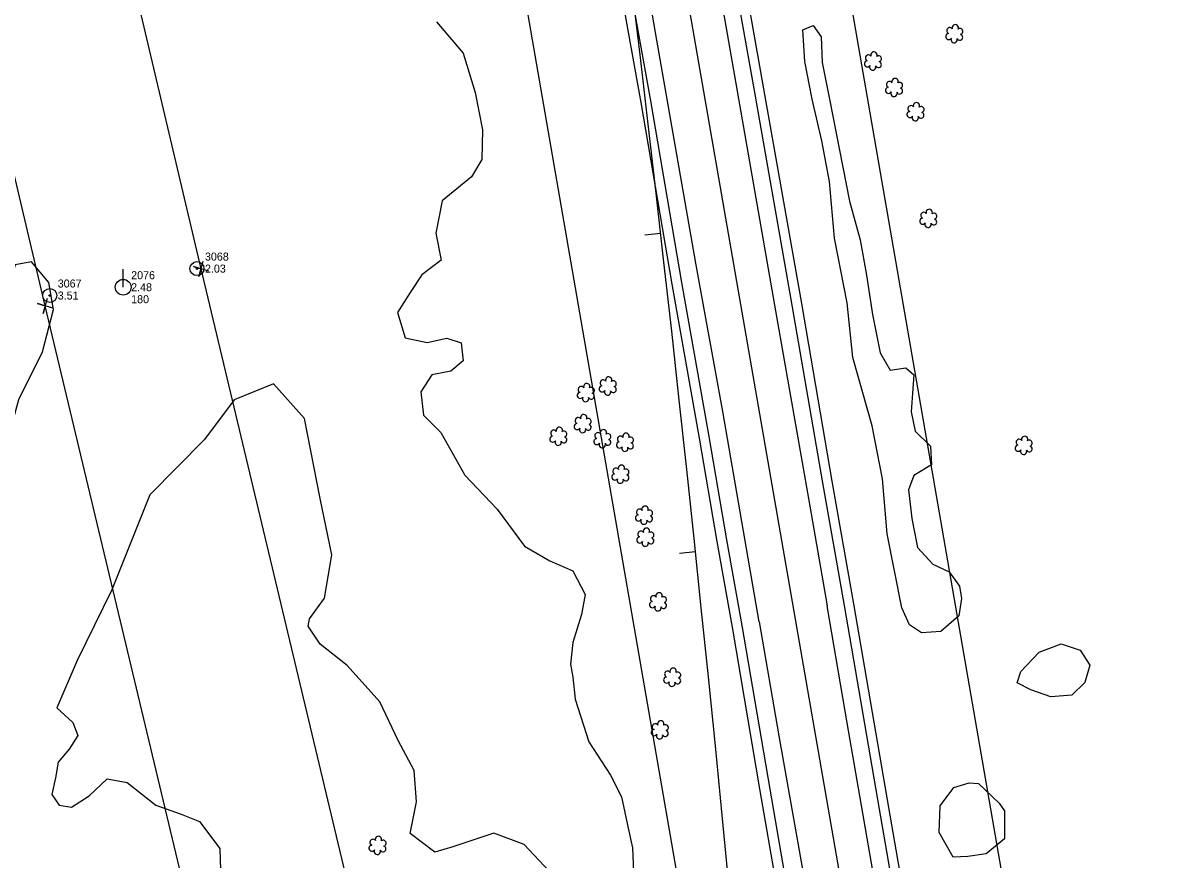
# Model space of a CAD drawing. Extents: x 3040896 to 3051146, y 687568 to 732976.
# Drawn here: x 3047907.9 to 3048269.2, y 703758.4 to 704019.7 of the extents above; entities that cross this region are included whole.
import ezdxf

# ---------------------------------------------------------------- set-up
doc = ezdxf.new("R2010")
doc.units = 0
for name, color, linetype in [('Default', 7, 'Continuous'), ('Exist Horizontal Alignment', 7, 'Continuous'), ('Exist Other Culture Anchor (Guy Wire) CELL', 7, 'Continuous'), ('Exist Other Culture Anchor (Guy Wire) Cogo Elevation', 7, 'Continuous'), ('Exist Other Culture Anchor (Guy Wire) Cogo Number', 7, 'Continuous'), ('Exist Property Corner CELL', 7, 'Continuous'), ('Exist Right of Way Easement Line', 7, 'Continuous'), ('Exist Right of Way Line', 7, 'Continuous'), ('Exist Roads EOP', 7, 'Continuous'), ('Exist Roads EOT', 7, 'Continuous'), ('Exist Utilities Power Pole CELL', 7, 'Continuous'), ('Exist Utilities Power Pole Cogo Comment', 7, 'Continuous'), ('Exist Utilities Power Pole Cogo Elevation', 7, 'Continuous'), ('Exist Utilities Power Pole Cogo Number', 7, 'Continuous'), ('Exist Utilities Telephone UG Cable', 7, 'Continuous'), ('Exist Utilities Telephone UG FO', 7, 'Continuous'), ('Exist Vegetation Hedge Row', 7, 'Continuous'), ('Exist Vegetation Shrub CELL', 7, 'Continuous'), ('Exist Vegetation Woods Line', 7, 'Continuous'), ('Prop Horizontal Alignment', 7, 'Continuous'), ('Prop Horizontal Alignment Tick Small', 7, 'Continuous')]:
    doc.layers.add(name, color=color, linetype=linetype)

# ---------------------------------------------------------------- blocks, each defined once
blk = doc.blocks.new('EXIST UTILITIES POWER POLE')
at = {"layer": 'Exist Utilities Power Pole CELL'}
for q in [(0, 0.1125), (0, 0)]:
    blk.add_line((0, 0), q, dxfattribs=at)
blk.add_circle((0, 0), 0.049, dxfattribs=at)
blk = doc.blocks.new('EXIST OTHER CULTURE ANCHOR (GUY WIRE)')
at = {"layer": 'Exist Other Culture Anchor (Guy Wire) CELL'}
for radius in [0.0436, 0.0048]:
    blk.add_circle((0, 0), radius, dxfattribs=at)

msp = doc.modelspace()

# ---------------------------------------------------------------- linework, layer by layer
at = {"layer": 'Default'}
msp.add_arc((3036183.49, 702601.64), 12000, 356.579619, 9.850505, dxfattribs=at)
at = {"layer": 'Exist Horizontal Alignment'}
msp.add_line((3048316.75, 702868.28), (3047811.68, 705777.04), dxfattribs=at)
at = {"layer": 'Exist Property Corner CELL'}
for p, q in [((3047963.44, 703942.98), (3047963.44, 703942.98)), ((3047914.8, 703931.43), (3047914.8, 703931.43))]:
    msp.add_line(p, q, dxfattribs=at)
for points in [[(3047965.84, 703942.26), (3047961.05, 703943.7), (3047963.44, 703942.98), (3047962.73, 703940.59), (3047964.16, 703945.38)], [(3047917.19, 703930.71), (3047912.4, 703932.15), (3047914.8, 703931.43), (3047914.08, 703929.04), (3047915.51, 703933.83)]]:
    msp.add_lwpolyline(points, dxfattribs=at)
at = {"layer": 'Exist Right of Way Easement Line'}
for points in [[(3048254.77, 702716.23), (3048181.73, 703022.98), (3048109.08, 703329.22), (3048036.73, 703636.15), (3047963.44, 703942.98), (3047891.14, 704249.37), (3047818.81, 704555.26), (3047745.17, 704865.56), (3047672.23, 705171.05)], [(3048206.12, 702704.68), (3048133.09, 703011.42), (3048060.42, 703317.71), (3047988.08, 703624.6), (3047914.8, 703931.43), (3047842.48, 704237.88), (3047770.16, 704543.74), (3047696.53, 704853.98), (3047623.64, 705159.25)]]:
    msp.add_lwpolyline(points, dxfattribs=at)
at = {"layer": 'Exist Right of Way Line'}
for p, q in [((3048366.01, 702876.83), (3047860.94, 705785.59)), ((3048267.48, 702859.73), (3047762.41, 705768.49))]:
    msp.add_line(p, q, dxfattribs=at)
at = {"layer": 'Exist Roads EOP'}
for points in [[(3048164.43, 703837.79), (3048157.64, 703876.15), (3048148.14, 703931.62), (3048136.31, 703998.66), (3048128.03, 704045.27), (3048116.64, 704110.51), (3048106.7, 704168.27), (3048096.18, 704227.47), (3048085.49, 704286.91), (3048073.32, 704359.67), (3048065.09, 704406.74)], [(3048033.56, 704399.54), (3048039.53, 704365.33), (3048047.87, 704316.96), (3048058.06, 704257.33), (3048068.93, 704195.78), (3048079.02, 704137.41), (3048090.63, 704068.89), (3048103.84, 703995.41), (3048113.57, 703938.66), (3048122.06, 703890.56), (3048127.59, 703858.35), (3048132.39, 703831.58)], [(3048251.84, 703334.4), (3048240.93, 703397.64), (3048230.72, 703456.46), (3048220.38, 703515.21), (3048208.66, 703582.68), (3048196.81, 703649.8), (3048185.77, 703714.06), (3048174.82, 703777.24), (3048164.43, 703837.79)], [(3048132.39, 703831.58), (3048141.09, 703780.42), (3048151.27, 703721.73), (3048161.82, 703662.95), (3048173.6, 703596.44), (3048182.82, 703543.15), (3048193.13, 703481.92), (3048202.69, 703424.83), (3048212.29, 703369.69), (3048219.57, 703327.84)]]:
    msp.add_lwpolyline(points, dxfattribs=at)
at = {"layer": 'Exist Roads EOT'}
for points in [[(3048060.26, 704404.24), (3048070, 704348.12), (3048082.06, 704278.13), (3048090.43, 704230.8), (3048100.12, 704174.89), (3048111.61, 704108.26), (3048122.06, 704049.21), (3048133.25, 703985.32), (3048143.28, 703927.43), (3048153.18, 703871.22), (3048158.99, 703837.67)], [(3048137.79, 703832.68), (3048126.43, 703898.44), (3048118.04, 703944.7), (3048105.44, 704016.77), (3048093.66, 704085.11), (3048082.54, 704148.61), (3048070.42, 704217.86), (3048058.78, 704285.04), (3048048.43, 704343.84), (3048038.64, 704401.25)], [(3048246.41, 703333.88), (3048237.46, 703385.31), (3048226.33, 703449.62), (3048214.03, 703520.01), (3048203.03, 703584.2), (3048191.99, 703647.7), (3048182.17, 703703.88), (3048165.3, 703801.19), (3048158.99, 703837.67)], [(3048137.79, 703832.68), (3048143.91, 703797.08), (3048155.45, 703731.97), (3048167.89, 703660.31), (3048179.39, 703594.84), (3048190.38, 703531.1), (3048201.58, 703463.79), (3048211.47, 703407.02), (3048221.03, 703352.61), (3048225.02, 703329.56)]]:
    msp.add_lwpolyline(points, dxfattribs=at)
at = {"layer": 'Exist Utilities Telephone UG Cable'}
for points in [[(3048129.44, 703831.05), (3048124.64, 703857.83), (3048119.11, 703890.05), (3048110.61, 703938.14), (3048100.88, 703994.89), (3048087.67, 704068.38), (3048076.06, 704136.9), (3048065.98, 704195.26), (3048055.11, 704256.82), (3048044.91, 704316.45), (3048036.57, 704364.82), (3048030.6, 704399.02)], [(3048216.61, 703327.33), (3048209.33, 703369.17), (3048199.73, 703424.32), (3048190.17, 703481.42), (3048179.86, 703542.64), (3048170.65, 703595.92), (3048158.87, 703662.42), (3048148.32, 703721.21), (3048138.13, 703779.91), (3048129.43, 703831.07)]]:
    msp.add_lwpolyline(points, dxfattribs=at)
at = {"layer": 'Exist Utilities Telephone UG FO'}
for points in [[(3048167.38, 703838.31), (3048160.6, 703876.67), (3048151.09, 703932.13), (3048139.26, 703999.18), (3048130.98, 704045.79), (3048119.59, 704111.02), (3048109.66, 704168.79), (3048099.13, 704228), (3048088.44, 704287.43), (3048076.28, 704360.18), (3048068.05, 704407.25)], [(3048254.8, 703334.91), (3048243.88, 703398.15), (3048233.68, 703456.97), (3048223.33, 703515.73), (3048211.61, 703583.2), (3048199.77, 703650.31), (3048188.73, 703714.57), (3048177.78, 703777.75), (3048167.38, 703838.3)]]:
    msp.add_lwpolyline(points, dxfattribs=at)
at = {"layer": 'Exist Vegetation Hedge Row'}
for points in [[(3048037.01, 704020.08), (3048045.29, 704010.33), (3048049.1, 703998.04), (3048051.38, 703986.34), (3048051.19, 703977.06), (3048047.96, 703971.72), (3048038.75, 703964.18), (3048036.77, 703954.11), (3048038.42, 703945.64), (3048032.45, 703941.04), (3048028.8, 703935.54), (3048024.86, 703929.33), (3048027.21, 703921.45), (3048034.07, 703919.94), (3048040.26, 703921.25), (3048044.73, 703919.81), (3048045.31, 703914.26), (3048041.51, 703910.96), (3048035.54, 703909.8), (3048032.14, 703904.57), (3048032.94, 703897.24), (3048038.4, 703891.8), (3048045.82, 703878.52), (3048055.91, 703867.89), (3048064.51, 703856.32), (3048072.43, 703851.79), (3048079.56, 703848.66), (3048083.48, 703841.26), (3048082.31, 703835.02), (3048079.53, 703826.22), (3048078.85, 703819.52), (3048079.55, 703815.4)], [(3047906.57, 703902.18), (3047913.92, 703917.03), (3047917.34, 703930.21), (3047915.88, 703938.66), (3047910.45, 703945.11), (3047905.42, 703944.25), (3047899.27, 703922.92), (3047894.48, 703904.81), (3047893.41, 703887.85), (3047889.52, 703880.79), (3047880.58, 703872.17), (3047875.73, 703862.33), (3047868.69, 703852.81), (3047865.51, 703842.82), (3047866.78, 703837.85), (3047868.79, 703837.53), (3047874.96, 703843.13), (3047884.42, 703851.03), (3047887.33, 703850.29), (3047890.22, 703849.63), (3047895.63, 703862.24), (3047897.32, 703873.51), (3047902.1, 703885.7), (3047906.57, 703902.18)], [(3048019.32, 703807.72), (3048009.12, 703819.02), (3048000.67, 703825.74), (3047996.93, 703831.37), (3047997.32, 703833.67), (3048001.96, 703840.1), (3048004.26, 703853.66), (3048000.62, 703871.26), (3047995.74, 703896.24), (3047986.1, 703907.08), (3047973.75, 703902.05), (3047964.48, 703889.67), (3047947.42, 703872.41), (3047935.54, 703842.7), (3047924.7, 703820.6), (3047918.4, 703805.81), (3047923.42, 703801.27), (3047924.97, 703797.2), (3047922.2, 703792.95), (3047918.83, 703788.86), (3047917.96, 703783.98)], [(3048241.05, 703819.21), (3048239.55, 703813.8), (3048235.42, 703809.83), (3048228.88, 703809.27), (3048222.63, 703811.42), (3048218.41, 703813.66), (3048219.57, 703817.16), (3048225.25, 703823.18), (3048232.09, 703825.84), (3048238.1, 703823.84), (3048241.05, 703819.21)], [(3048079.55, 703815.4), (3048080.27, 703808.59), (3048084.55, 703795.27), (3048091.34, 703784.82), (3048094.8, 703778.07), (3048096.86, 703768.3), (3048098.21, 703762.13), (3048098.73, 703749.69), (3048093.24, 703743.72), (3048089.17, 703741.01), (3048083.44, 703742.19), (3048075.28, 703751.46), (3048064.42, 703763.19), (3048054.86, 703766.68), (3048042.07, 703762.42), (3048036.44, 703760.71), (3048028.72, 703766.55), (3048030.75, 703776.51), (3048030, 703786.23), (3048025.04, 703795.59), (3048019.32, 703807.72)], [(3047917.96, 703783.98), (3047916.85, 703778.72), (3047919.1, 703775.41), (3047922.97, 703774.79), (3047928.55, 703778.32), (3047934.1, 703783.62), (3047940.35, 703782.54), (3047949.31, 703775.49), (3047957.2, 703772.67), (3047962.93, 703770.34), (3047969.32, 703761.95), (3047969.72, 703748.49), (3047973.41, 703705.3), (3047972.66, 703661.79), (3047975.08, 703640.24), (3047980.54, 703619.82), (3047992.98, 703597.58), (3047999.05, 703581.29), (3048000.5, 703562.51), (3047995.91, 703544.45), (3047992.67, 703529.7), (3047995.22, 703513.26), (3048008.64, 703497.11)], [(3048206.3, 703782.19), (3048212.8, 703776.1), (3048214.41, 703773.65), (3048214.37, 703764.95), (3048208.74, 703760.28), (3048202.99, 703759.36), (3048198.42, 703759.18), (3048194.05, 703766.92), (3048194.36, 703775.26), (3048198.56, 703780.98), (3048203.39, 703782.44), (3048206.3, 703782.19)]]:
    msp.add_lwpolyline(points, dxfattribs=at)
at = {"layer": 'Exist Vegetation Shrub CELL'}
for p, q in [((3048198.81, 704016.22), (3048198.81, 704016.22)), ((3048173.4, 704007.69), (3048173.4, 704007.69)), ((3048180.01, 703999.4), (3048180.01, 703999.4)), ((3048186.69, 703991.85), (3048186.69, 703991.85)), ((3048190.68, 703958.53), (3048190.68, 703958.53)), ((3048090.57, 703906.18), (3048090.57, 703906.18)), ((3048083.71, 703904.12), (3048083.71, 703904.12)), ((3048082.74, 703894.42), (3048082.74, 703894.42)), ((3048075.13, 703890.48), (3048075.13, 703890.48)), ((3048088.88, 703889.69), (3048088.88, 703889.69)), ((3048095.94, 703888.61), (3048095.94, 703888.61)), ((3048220.5, 703887.64), (3048220.5, 703887.64)), ((3048094.52, 703878.62), (3048094.52, 703878.62)), ((3048101.91, 703865.83), (3048101.91, 703865.83)), ((3048102.33, 703858.95), (3048102.33, 703858.95)), ((3048106.27, 703838.76), (3048106.27, 703838.76)), ((3048110.69, 703815.21), (3048110.69, 703815.21)), ((3048106.83, 703798.78), (3048106.83, 703798.78)), ((3048018.64, 703762.69), (3048018.64, 703762.69))]:
    msp.add_line(p, q, dxfattribs=at)
for centre, radius, start, end in [((3048197.33, 704017.35), 0.968, 35.8908, 245.4216), ((3048199.04, 704018.26), 0.99, 334.8391, 200.4717), ((3048200.48, 704017.09), 0.929, 284.4567, 126.0861), ((3048197.01, 704015.52), 0.955, 95.1099, 327.9534), ((3048198.68, 704014.54), 0.984, 151.2797, 21.387), ((3048200.45, 704015.3), 0.937, 204.9913, 73.4601), ((3048173.63, 704009.73), 0.99, 334.8391, 200.4717), ((3048171.6, 704006.98), 0.955, 95.1099, 327.9534), ((3048171.92, 704008.82), 0.968, 35.8908, 245.4216), ((3048173.27, 704006), 0.984, 151.2797, 21.387), ((3048175.04, 704006.76), 0.937, 204.9913, 73.4601), ((3048175.07, 704008.56), 0.929, 284.4567, 126.0861), ((3048178.21, 703998.7), 0.955, 95.1099, 327.9534), ((3048178.53, 704000.53), 0.968, 35.8908, 245.4216), ((3048180.24, 704001.45), 0.99, 334.8391, 200.4717), ((3048181.65, 703998.48), 0.937, 204.9913, 73.4601), ((3048181.69, 704000.27), 0.929, 284.4567, 126.0861), ((3048179.89, 703997.72), 0.984, 151.2797, 21.387), ((3048184.89, 703991.14), 0.955, 95.1099, 327.9534), ((3048185.21, 703992.98), 0.968, 35.8908, 245.4216), ((3048186.92, 703993.89), 0.99, 334.8391, 200.4717), ((3048188.36, 703992.72), 0.929, 284.4567, 126.0861), ((3048186.56, 703990.16), 0.984, 151.2797, 21.387), ((3048188.33, 703990.92), 0.937, 204.9913, 73.4601), ((3048189.2, 703959.66), 0.968, 35.8908, 245.4216), ((3048190.91, 703960.57), 0.99, 334.8391, 200.4717), ((3048192.35, 703959.4), 0.929, 284.4567, 126.0861), ((3048188.88, 703957.83), 0.955, 95.1099, 327.9534), ((3048190.55, 703956.85), 0.984, 151.2797, 21.387), ((3048192.32, 703957.6), 0.937, 204.9913, 73.4601), ((3048090.8, 703908.22), 0.99, 334.8391, 200.4717), ((3048082.23, 703905.25), 0.968, 35.8908, 245.4216), ((3048083.94, 703906.16), 0.99, 334.8391, 200.4717), ((3048085.38, 703904.99), 0.929, 284.4567, 126.0861), ((3048088.77, 703905.47), 0.955, 95.1099, 327.9534), ((3048089.09, 703907.31), 0.968, 35.8908, 245.4216), ((3048092.21, 703905.25), 0.937, 204.9913, 73.4601), ((3048092.24, 703907.05), 0.929, 284.4567, 126.0861), ((3048081.91, 703903.42), 0.955, 95.1099, 327.9534), ((3048083.58, 703902.44), 0.984, 151.2797, 21.387), ((3048085.35, 703903.19), 0.937, 204.9913, 73.4601), ((3048090.44, 703904.49), 0.984, 151.2797, 21.387), ((3048080.94, 703893.72), 0.955, 95.1099, 327.9534), ((3048081.26, 703895.55), 0.968, 35.8908, 245.4216), ((3048082.97, 703896.46), 0.99, 334.8391, 200.4717), ((3048084.38, 703893.49), 0.937, 204.9913, 73.4601), ((3048084.41, 703895.29), 0.929, 284.4567, 126.0861), ((3048073.64, 703891.61), 0.968, 35.8908, 245.4216), ((3048075.35, 703892.52), 0.99, 334.8391, 200.4717), ((3048076.8, 703891.35), 0.929, 284.4567, 126.0861), ((3048082.61, 703892.74), 0.984, 151.2797, 21.387), ((3048087.4, 703890.82), 0.968, 35.8908, 245.4216), ((3048089.11, 703891.73), 0.99, 334.8391, 200.4717), ((3048090.55, 703890.56), 0.929, 284.4567, 126.0861), ((3048096.17, 703890.65), 0.99, 334.8391, 200.4717), ((3048073.32, 703889.78), 0.955, 95.1099, 327.9534), ((3048075, 703888.8), 0.984, 151.2797, 21.387), ((3048076.76, 703889.55), 0.937, 204.9913, 73.4601), ((3048087.08, 703888.99), 0.955, 95.1099, 327.9534), ((3048088.75, 703888.01), 0.984, 151.2797, 21.387), ((3048090.52, 703888.76), 0.937, 204.9913, 73.4601), ((3048094.14, 703887.91), 0.955, 95.1099, 327.9534), ((3048094.46, 703889.74), 0.968, 35.8908, 245.4216), ((3048095.82, 703886.93), 0.984, 151.2797, 21.387), ((3048097.58, 703887.68), 0.937, 204.9913, 73.4601), ((3048097.62, 703889.48), 0.929, 284.4567, 126.0861), ((3048218.7, 703886.94), 0.955, 95.1099, 327.9534), ((3048219.01, 703888.77), 0.968, 35.8908, 245.4216), ((3048220.72, 703889.68), 0.99, 334.8391, 200.4717), ((3048222.13, 703886.71), 0.937, 204.9913, 73.4601), ((3048222.17, 703888.51), 0.929, 284.4567, 126.0861), ((3048220.37, 703885.96), 0.984, 151.2797, 21.387), ((3048093.04, 703879.75), 0.968, 35.8908, 245.4216), ((3048094.75, 703880.66), 0.99, 334.8391, 200.4717), ((3048096.19, 703879.49), 0.929, 284.4567, 126.0861), ((3048092.72, 703877.92), 0.955, 95.1099, 327.9534), ((3048094.39, 703876.94), 0.984, 151.2797, 21.387), ((3048096.16, 703877.69), 0.937, 204.9913, 73.4601), ((3048100.1, 703865.12), 0.955, 95.1099, 327.9534), ((3048100.42, 703866.95), 0.968, 35.8908, 245.4216), ((3048102.13, 703867.87), 0.99, 334.8391, 200.4717), ((3048103.54, 703864.9), 0.937, 204.9913, 73.4601), ((3048103.58, 703866.69), 0.929, 284.4567, 126.0861), ((3048101.78, 703864.14), 0.984, 151.2797, 21.387), ((3048102.55, 703860.99), 0.99, 334.8391, 200.4717), ((3048100.53, 703858.25), 0.955, 95.1099, 327.9534), ((3048100.84, 703860.08), 0.968, 35.8908, 245.4216), ((3048103.96, 703858.02), 0.937, 204.9913, 73.4601), ((3048104, 703859.82), 0.929, 284.4567, 126.0861), ((3048102.2, 703857.27), 0.984, 151.2797, 21.387), ((3048104.78, 703839.88), 0.968, 35.8908, 245.4216), ((3048106.5, 703840.8), 0.99, 334.8391, 200.4717), ((3048107.94, 703839.63), 0.929, 284.4567, 126.0861), ((3048104.47, 703838.05), 0.955, 95.1099, 327.9534), ((3048106.14, 703837.07), 0.984, 151.2797, 21.387), ((3048107.9, 703837.83), 0.937, 204.9913, 73.4601), ((3048108.89, 703814.51), 0.955, 95.1099, 327.9534), ((3048109.21, 703816.34), 0.968, 35.8908, 245.4216), ((3048110.92, 703817.26), 0.99, 334.8391, 200.4717), ((3048112.33, 703814.29), 0.937, 204.9913, 73.4601), ((3048112.36, 703816.08), 0.929, 284.4567, 126.0861), ((3048110.56, 703813.53), 0.984, 151.2797, 21.387), ((3048105.35, 703799.9), 0.968, 35.8908, 245.4216), ((3048107.06, 703800.82), 0.99, 334.8391, 200.4717), ((3048108.5, 703799.65), 0.929, 284.4567, 126.0861), ((3048105.03, 703798.07), 0.955, 95.1099, 327.9534), ((3048106.7, 703797.09), 0.984, 151.2797, 21.387), ((3048108.47, 703797.85), 0.937, 204.9913, 73.4601), ((3048017.16, 703763.81), 0.968, 35.8908, 245.4216), ((3048018.87, 703764.73), 0.99, 334.8391, 200.4717), ((3048020.32, 703763.56), 0.929, 284.4567, 126.0861), ((3048016.84, 703761.98), 0.955, 95.1099, 327.9534), ((3048018.52, 703761), 0.984, 151.2797, 21.387), ((3048020.28, 703761.76), 0.937, 204.9913, 73.4601)]:
    msp.add_arc(centre, radius, start, end, dxfattribs=at)
at = {"layer": 'Exist Vegetation Woods Line'}
for points in [[(3048182.33, 703837.04), (3048177.8, 703860.21), (3048176.33, 703877.38), (3048173.1, 703893.92), (3048167, 703915.25), (3048165.3, 703932.32), (3048161.37, 703952.49), (3048159.79, 703970.2), (3048157.31, 703982.92), (3048154.3, 703995.98), (3048152.01, 704007.71), (3048151.44, 704017.59), (3048154.64, 704018.91), (3048157.13, 704015.42), (3048157.49, 704007.39), (3048159.71, 703995.98), (3048162.83, 703980.03), (3048165.96, 703964.04), (3048169.37, 703952.04), (3048171.33, 703940.98), (3048173.24, 703928.71), (3048175.59, 703916.67), (3048178.7, 703911.34), (3048183.63, 703912.07), (3048186.1, 703909.89), (3048185.66, 703904.09), (3048185.27, 703898.34), (3048186.53, 703892.2), (3048191.35, 703887.54), (3048191.59, 703881.71), (3048186.08, 703878.38), (3048184.41, 703873.92), (3048185.43, 703864.96), (3048187.21, 703855.95), (3048192.05, 703850.67), (3048197.18, 703848.34), (3048200.4, 703843.81), (3048201.04, 703839.98)], [(3048201.04, 703839.98), (3048200.15, 703834.59), (3048194.56, 703829.72), (3048188.52, 703829.26), (3048184.75, 703831.79), (3048182.33, 703837.04)]]:
    msp.add_lwpolyline(points, dxfattribs=at)
at = {"layer": 'Prop Horizontal Alignment'}
msp.add_arc((3036183.49, 702601.64), 12000, 356.579619, 9.850505, dxfattribs=at)
at = {"layer": 'Prop Horizontal Alignment Tick Small'}
for p, q in [((3048107.04, 703954), (3048102.07, 703953.43)), ((3048117.9, 703854.59), (3048112.92, 703854.06))]:
    msp.add_line(p, q, dxfattribs=at)

# ---------------------------------------------------------------- block references
at = {"layer": 'Exist Other Culture Anchor (Guy Wire) CELL', "xscale": 50, "yscale": 50}
for p in [(3047962.17, 703943.02), (3047916.18, 703934.62)]:
    msp.add_blockref('EXIST OTHER CULTURE ANCHOR (GUY WIRE)', p, dxfattribs=at)
at = {"layer": 'Exist Utilities Power Pole CELL', "xscale": 50, "yscale": 50}
msp.add_blockref('EXIST UTILITIES POWER POLE', (3047939.12, 703937.21), dxfattribs=at)

# ---------------------------------------------------------------- texts
at = {"layer": 'Exist Other Culture Anchor (Guy Wire) Cogo Elevation'}
for s, p in [('2.03', (3047964.67, 703941.78)), ('3.51', (3047918.68, 703933.37))]:
    msp.add_text(s, height=2.5, dxfattribs=at).set_placement(p)
at = {"layer": 'Exist Other Culture Anchor (Guy Wire) Cogo Number'}
for s, p in [('3068', (3047964.67, 703945.53)), ('3067', (3047918.68, 703937.12))]:
    msp.add_text(s, height=2.5, dxfattribs=at).set_placement(p)
at = {"layer": 'Exist Utilities Power Pole Cogo Comment'}
msp.add_text('180', height=2.5, dxfattribs=at).set_placement((3047941.62, 703932.21))
at = {"layer": 'Exist Utilities Power Pole Cogo Elevation'}
msp.add_text('2.48', height=2.5, dxfattribs=at).set_placement((3047941.62, 703935.96))
at = {"layer": 'Exist Utilities Power Pole Cogo Number'}
msp.add_text('2076', height=2.5, dxfattribs=at).set_placement((3047941.62, 703939.71))

doc.saveas('drawing.dxf')
